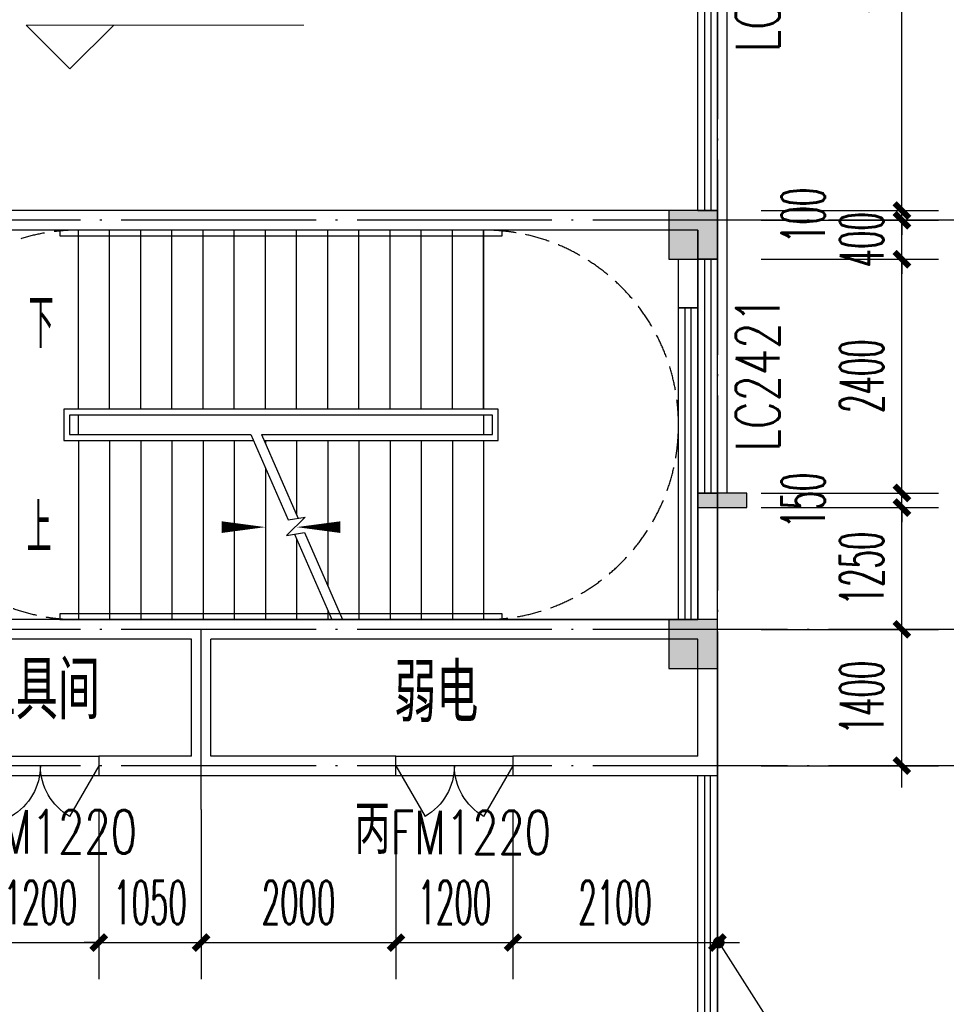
# Model space of a CAD drawing. Extents: x 1779708 to 7299578, y -1121471 to 88434.
# Tile 272 of 656: x 4509255 to 4518766, y -963393 to -953283. Entities that reach past the tile are written whole.
import ezdxf

# ---------------------------------------------------------------- set-up
doc = ezdxf.new("R2010")
doc.units = 0
doc.header["$LTSCALE"] = 1000
doc.header["$MEASUREMENT"] = 0
doc.linetypes.add('DASH', pattern=[0.35, 0.25, -0.1])
doc.linetypes.add('DOTE', pattern=[2.42, 2, -0.2, 0.02, -0.2])
doc.layers.get('0').update_dxf_attribs({"linetype": 'CONTINUOUS'})
doc.layers.get('Defpoints').update_dxf_attribs({"linetype": 'CONTINUOUS'})
doc.layers.add('DIM_ELEV', color=3, linetype='CONTINUOUS', lineweight=13)
for name, color, linetype in [('DIM_LEAD', 3, 'CONTINUOUS'), ('DIM_SYMB', 3, 'CONTINUOUS'), ('DOTE', 1, 'DOTE'), ('PUB_DIM', 3, 'CONTINUOUS'), ('PUB_TEXT', 7, 'CONTINUOUS'), ('SPACE', 7, 'CONTINUOUS'), ('STAIR', 2, 'CONTINUOUS'), ('WALL', 255, 'CONTINUOUS'), ('WINDOW', 2, 'CONTINUOUS'), ('WINDOW_TEXT', 7, 'CONTINUOUS'), ('修改', 6, 'CONTINUOUS'), ('墙柱', 2, 'CONTINUOUS'), ('室外构件', 4, 'CONTINUOUS'), ('栏杆', 6, 'CONTINUOUS'), ('看线', 3, 'CONTINUOUS')]:
    doc.layers.add(name, color=color, linetype=linetype)
doc.styles.add('_TCH_DIM', font='SIMPLEX.shx', dxfattribs={"width": 0.7, "bigfont": 'GBCBIG.shx'})
doc.styles.add('_TCH_DIM_T3', font='SIMPLEX.shx', dxfattribs={"width": 0.494118, "bigfont": 'GBCBIG.shx'})
doc.styles.add('_TCH_SPACE', font='SIMPLEX', dxfattribs={"height": 5, "bigfont": 'GBCBIG'})
doc.styles.add('_TCH_WINDOW', font='SIMPLEX', dxfattribs={"height": 3.5, "bigfont": 'GBCBIG'})
doc.dimstyles.new('_TCH_ARCH&&150', dxfattribs={"dimtxt": 446.25, "dimasz": 150, "dimexe": 375, "dimexo": 450, "dimgap": 189.375, "dimtad": 1, "dimdec": 0, "dimzin": 0, "dimdsep": 46, "dimtxsty": '_TCH_DIM_T3', "dimblk": 'ARCHTICK', "dimcen": 0.09, "dimdle": 225, "dimclrt": 7, "dimazin": 2, "dimtfac": 1, "dimtdec": 0, "dimtix": 1, "dimtmove": 2, "dimatfit": 3, "dimfxl": 250, "dimtolj": 1, "dimtzin": 0, "dimarcsym": 0})

# ---------------------------------------------------------------- blocks, each defined once
blk = doc.blocks.new('A$C159220C3')
at = {"layer": 'DOTE'}
for p, q in [((76400, 149200), (76400, 7200)), ((86800, 114700), (59600, 114700)), ((86800, 110500), (59600, 110500)), ((86800, 109100), (7200, 109100))]:
    blk.add_line(p, q, dxfattribs=at)
blk = doc.blocks.new('$WINLIB2D$00000001')
at = {"color": 0}
for points in [[(-0.5, 0.5), (-0.5, -0.5)], [(-0.5, 0.5), (0.5, 0.5)], [(0.5, -0.5), (0.5, 0.5)], [(0.5, 0.1667), (-0.5, 0.1667)], [(0.5, -0.1667), (-0.5, -0.1667)], [(-0.5, -0.5), (0.5, -0.5)]]:
    blk.add_lwpolyline(points, dxfattribs=at)
blk = doc.blocks.new('_ArchTick')
at = {"color": 0, "linetype": 'ByBlock', "const_width": 0.4}
blk.add_lwpolyline([(-0.5, -0.5), (0.5, 0.5)], dxfattribs=at)
blk = doc.blocks.new('*D5003')
at = {"layer": 'Defpoints', "color": 0, "transparency": 16777216}
for p in [(4516417, -950443), (4518310, -950443), (4516417, -955243)]:
    blk.add_point(p, dxfattribs=at)
at = {"layer": 'PUB_DIM', "color": 0, "lineweight": -2, "transparency": 16777216}
for p, q in [((4518310, -955468), (4518310, -950218)), ((4516867, -950443), (4518685, -950443)), ((4516867, -955243), (4518685, -955243))]:
    blk.add_line(p, q, dxfattribs=at)
at = {"layer": 'PUB_DIM', "color": 0, "lineweight": -2, "transparency": 16777216, "xscale": 150, "yscale": 150, "zscale": 150}
for p, rotation in [((4518310, -950443), 90), ((4518310, -955243), 270)]:
    blk.add_blockref('_ArchTick', p, dxfattribs=dict(at, rotation=rotation))
at = {"layer": 'PUB_DIM', "color": 7, "transparency": 16777216, "insert": (4517897, -952843), "char_height": 446.2, "attachment_point": 5, "rotation": 90, "style": '_TCH_DIM_T3'}
blk.add_mtext('\\A1;4800', dxfattribs=at)
blk = doc.blocks.new('*D5004')
at = {"layer": 'Defpoints', "color": 0, "transparency": 16777216}
for p in [(4516417, -955243), (4518310, -955243), (4516417, -955343)]:
    blk.add_point(p, dxfattribs=at)
at = {"layer": 'PUB_DIM', "color": 0, "lineweight": -2, "transparency": 16777216}
for p, q in [((4518310, -955243), (4518310, -955093)), ((4516867, -955243), (4518685, -955243)), ((4518310, -955343), (4518310, -955243)), ((4516867, -955343), (4518685, -955343)), ((4518310, -955343), (4518310, -955493))]:
    blk.add_line(p, q, dxfattribs=at)
at = {"layer": 'PUB_DIM', "color": 0, "lineweight": -2, "transparency": 16777216, "xscale": 150, "yscale": 150, "zscale": 150}
for p, rotation in [((4518310, -955243), 270), ((4518310, -955343), 90)]:
    blk.add_blockref('_ArchTick', p, dxfattribs=dict(at, rotation=rotation))
at = {"layer": 'PUB_DIM', "color": 7, "transparency": 16777216, "insert": (4517297, -955293), "char_height": 446.2, "attachment_point": 5, "rotation": 90, "style": '_TCH_DIM_T3'}
blk.add_mtext('\\A1;100', dxfattribs=at)
blk = doc.blocks.new('*D5005')
at = {"layer": 'Defpoints', "color": 0, "transparency": 16777216}
for p in [(4516417, -955343), (4518310, -955343), (4516417, -955743)]:
    blk.add_point(p, dxfattribs=at)
at = {"layer": 'PUB_DIM', "color": 0, "lineweight": -2, "transparency": 16777216}
for p, q in [((4518310, -955343), (4518310, -955193)), ((4516867, -955343), (4518685, -955343)), ((4518310, -955743), (4518310, -955343)), ((4516867, -955743), (4518685, -955743)), ((4518310, -955743), (4518310, -955893))]:
    blk.add_line(p, q, dxfattribs=at)
at = {"layer": 'PUB_DIM', "color": 0, "lineweight": -2, "transparency": 16777216, "xscale": 150, "yscale": 150, "zscale": 150}
for p, rotation in [((4518310, -955343), 270), ((4518310, -955743), 90)]:
    blk.add_blockref('_ArchTick', p, dxfattribs=dict(at, rotation=rotation))
at = {"layer": 'PUB_DIM', "color": 7, "transparency": 16777216, "insert": (4517897, -955543), "char_height": 446.2, "attachment_point": 5, "rotation": 90, "style": '_TCH_DIM_T3'}
blk.add_mtext('\\A1;400', dxfattribs=at)
blk = doc.blocks.new('*D5006')
at = {"layer": 'Defpoints', "color": 0, "transparency": 16777216}
for p in [(4516417, -955743), (4518310, -955743), (4516417, -958143)]:
    blk.add_point(p, dxfattribs=at)
at = {"layer": 'PUB_DIM', "color": 0, "lineweight": -2, "transparency": 16777216}
for p, q in [((4518310, -958368), (4518310, -955518)), ((4516867, -955743), (4518685, -955743)), ((4516867, -958143), (4518685, -958143))]:
    blk.add_line(p, q, dxfattribs=at)
at = {"layer": 'PUB_DIM', "color": 0, "lineweight": -2, "transparency": 16777216, "xscale": 150, "yscale": 150, "zscale": 150}
for p, rotation in [((4518310, -955743), 90), ((4518310, -958143), 270)]:
    blk.add_blockref('_ArchTick', p, dxfattribs=dict(at, rotation=rotation))
at = {"layer": 'PUB_DIM', "color": 7, "transparency": 16777216, "insert": (4517897, -956943), "char_height": 446.2, "attachment_point": 5, "rotation": 90, "style": '_TCH_DIM_T3'}
blk.add_mtext('\\A1;2400', dxfattribs=at)
blk = doc.blocks.new('*D5007')
at = {"layer": 'Defpoints', "color": 0, "transparency": 16777216}
for p in [(4516417, -958143), (4518310, -958143), (4516417, -958293)]:
    blk.add_point(p, dxfattribs=at)
at = {"layer": 'PUB_DIM', "color": 0, "lineweight": -2, "transparency": 16777216}
for p, q in [((4518310, -958143), (4518310, -957993)), ((4516867, -958143), (4518685, -958143)), ((4518310, -958293), (4518310, -958143)), ((4516867, -958293), (4518685, -958293)), ((4518310, -958293), (4518310, -958443))]:
    blk.add_line(p, q, dxfattribs=at)
at = {"layer": 'PUB_DIM', "color": 0, "lineweight": -2, "transparency": 16777216, "xscale": 150, "yscale": 150, "zscale": 150}
for p, rotation in [((4518310, -958143), 270), ((4518310, -958293), 90)]:
    blk.add_blockref('_ArchTick', p, dxfattribs=dict(at, rotation=rotation))
at = {"layer": 'PUB_DIM', "color": 7, "transparency": 16777216, "insert": (4517297, -958218), "char_height": 446.2, "attachment_point": 5, "rotation": 90, "style": '_TCH_DIM_T3'}
blk.add_mtext('\\A1;150', dxfattribs=at)
blk = doc.blocks.new('*D5008')
at = {"layer": 'Defpoints', "color": 0, "transparency": 16777216}
for p in [(4516417, -958293), (4518310, -958293), (4516417, -959543)]:
    blk.add_point(p, dxfattribs=at)
at = {"layer": 'PUB_DIM', "color": 0, "lineweight": -2, "transparency": 16777216}
for p, q in [((4518310, -959768), (4518310, -958068)), ((4516867, -958293), (4518685, -958293)), ((4516867, -959543), (4518685, -959543))]:
    blk.add_line(p, q, dxfattribs=at)
at = {"layer": 'PUB_DIM', "color": 0, "lineweight": -2, "transparency": 16777216, "xscale": 150, "yscale": 150, "zscale": 150}
for p, rotation in [((4518310, -958293), 90), ((4518310, -959543), 270)]:
    blk.add_blockref('_ArchTick', p, dxfattribs=dict(at, rotation=rotation))
at = {"layer": 'PUB_DIM', "color": 7, "transparency": 16777216, "insert": (4517897, -958918), "char_height": 446.2, "attachment_point": 5, "rotation": 90, "style": '_TCH_DIM_T3'}
blk.add_mtext('\\A1;1250', dxfattribs=at)
blk = doc.blocks.new('*D5009')
at = {"layer": 'Defpoints', "color": 0, "transparency": 16777216}
for p in [(4516417, -959543), (4518310, -959543), (4516417, -960943)]:
    blk.add_point(p, dxfattribs=at)
at = {"layer": 'PUB_DIM', "color": 0, "lineweight": -2, "transparency": 16777216}
for p, q in [((4518310, -961168), (4518310, -959318)), ((4516867, -959543), (4518685, -959543)), ((4516867, -960943), (4518685, -960943))]:
    blk.add_line(p, q, dxfattribs=at)
at = {"layer": 'PUB_DIM', "color": 0, "lineweight": -2, "transparency": 16777216, "xscale": 150, "yscale": 150, "zscale": 150}
for p, rotation in [((4518310, -959543), 90), ((4518310, -960943), 270)]:
    blk.add_blockref('_ArchTick', p, dxfattribs=dict(at, rotation=rotation))
at = {"layer": 'PUB_DIM', "color": 7, "transparency": 16777216, "insert": (4517897, -960243), "char_height": 446.2, "attachment_point": 5, "rotation": 90, "style": '_TCH_DIM_T3'}
blk.add_mtext('\\A1;1400', dxfattribs=at)
blk = doc.blocks.new('$DorLib2D$00000231')
at = {"color": 0}
for p, q in [((-0.5, 0), (-0.25, 0.433)), ((0.5, 0), (0.25, 0.433))]:
    blk.add_line(p, q, dxfattribs=at)
for centre, start, end in [((-0.5, 0), 0, 60), ((0.5, 0), 120, 180)]:
    blk.add_arc(centre, 0.5, start, end, dxfattribs=at)
blk = doc.blocks.new('*D5739')
at = {"layer": 'Defpoints', "color": 0, "transparency": 16777216}
for p in [(4514317, -960943), (4516417, -960943), (4516417, -962759)]:
    blk.add_point(p, dxfattribs=at)
at = {"layer": 'PUB_DIM', "color": 0, "lineweight": -2, "transparency": 16777216}
for p, q in [((4514317, -961393), (4514317, -963134)), ((4516417, -961393), (4516417, -963134)), ((4514092, -962759), (4516642, -962759))]:
    blk.add_line(p, q, dxfattribs=at)
at = {"layer": 'PUB_DIM', "color": 0, "lineweight": -2, "transparency": 16777216, "xscale": 150, "yscale": 150, "zscale": 150, "rotation": 180}
blk.add_blockref('_ArchTick', (4514317, -962759), dxfattribs=at)
at = {"layer": 'PUB_DIM', "color": 0, "lineweight": -2, "transparency": 16777216, "xscale": 150, "yscale": 150, "zscale": 150}
blk.add_blockref('_ArchTick', (4516417, -962759), dxfattribs=at)
at = {"layer": 'PUB_DIM', "color": 7, "transparency": 16777216, "insert": (4515367, -962347), "char_height": 446.2, "attachment_point": 5, "style": '_TCH_DIM_T3'}
blk.add_mtext('\\A1;2100', dxfattribs=at)
blk = doc.blocks.new('*D5740')
at = {"layer": 'Defpoints', "color": 0, "transparency": 16777216}
for p in [(4513117, -960943), (4514317, -960943), (4514317, -962759)]:
    blk.add_point(p, dxfattribs=at)
at = {"layer": 'PUB_DIM', "color": 0, "lineweight": -2, "transparency": 16777216}
for p, q in [((4513117, -961393), (4513117, -963134)), ((4514317, -961393), (4514317, -963134)), ((4512892, -962759), (4514542, -962759))]:
    blk.add_line(p, q, dxfattribs=at)
at = {"layer": 'PUB_DIM', "color": 0, "lineweight": -2, "transparency": 16777216, "xscale": 150, "yscale": 150, "zscale": 150, "rotation": 180}
blk.add_blockref('_ArchTick', (4513117, -962759), dxfattribs=at)
at = {"layer": 'PUB_DIM', "color": 0, "lineweight": -2, "transparency": 16777216, "xscale": 150, "yscale": 150, "zscale": 150}
blk.add_blockref('_ArchTick', (4514317, -962759), dxfattribs=at)
at = {"layer": 'PUB_DIM', "color": 7, "transparency": 16777216, "insert": (4513717, -962347), "char_height": 446.2, "attachment_point": 5, "style": '_TCH_DIM_T3'}
blk.add_mtext('\\A1;1200', dxfattribs=at)
blk = doc.blocks.new('*D5741')
at = {"layer": 'Defpoints', "color": 0, "transparency": 16777216}
for p in [(4511117, -960943), (4513117, -960943), (4513117, -962759)]:
    blk.add_point(p, dxfattribs=at)
at = {"layer": 'PUB_DIM', "color": 0, "lineweight": -2, "transparency": 16777216}
for p, q in [((4511117, -961393), (4511117, -963134)), ((4513117, -961393), (4513117, -963134)), ((4510892, -962759), (4513342, -962759))]:
    blk.add_line(p, q, dxfattribs=at)
at = {"layer": 'PUB_DIM', "color": 0, "lineweight": -2, "transparency": 16777216, "xscale": 150, "yscale": 150, "zscale": 150, "rotation": 180}
blk.add_blockref('_ArchTick', (4511117, -962759), dxfattribs=at)
at = {"layer": 'PUB_DIM', "color": 0, "lineweight": -2, "transparency": 16777216, "xscale": 150, "yscale": 150, "zscale": 150}
blk.add_blockref('_ArchTick', (4513117, -962759), dxfattribs=at)
at = {"layer": 'PUB_DIM', "color": 7, "transparency": 16777216, "insert": (4512117, -962347), "char_height": 446.2, "attachment_point": 5, "style": '_TCH_DIM_T3'}
blk.add_mtext('\\A1;2000', dxfattribs=at)
blk = doc.blocks.new('*D5742')
at = {"layer": 'Defpoints', "color": 0, "transparency": 16777216}
for p in [(4510067, -960943), (4511117, -960943), (4511117, -962759)]:
    blk.add_point(p, dxfattribs=at)
at = {"layer": 'PUB_DIM', "color": 0, "lineweight": -2, "transparency": 16777216}
for p, q in [((4510067, -961393), (4510067, -963134)), ((4511117, -961393), (4511117, -963134)), ((4510067, -962759), (4509917, -962759)), ((4510067, -962759), (4511117, -962759)), ((4511117, -962759), (4511267, -962759))]:
    blk.add_line(p, q, dxfattribs=at)
at = {"layer": 'PUB_DIM', "color": 0, "lineweight": -2, "transparency": 16777216, "xscale": 150, "yscale": 150, "zscale": 150}
blk.add_blockref('_ArchTick', (4510067, -962759), dxfattribs=at)
at = {"layer": 'PUB_DIM', "color": 0, "lineweight": -2, "transparency": 16777216, "xscale": 150, "yscale": 150, "zscale": 150, "rotation": 180}
blk.add_blockref('_ArchTick', (4511117, -962759), dxfattribs=at)
at = {"layer": 'PUB_DIM', "color": 7, "transparency": 16777216, "insert": (4510592, -962347), "char_height": 446.2, "attachment_point": 5, "style": '_TCH_DIM_T3'}
blk.add_mtext('\\A1;1050', dxfattribs=at)
blk = doc.blocks.new('*D5743')
at = {"layer": 'Defpoints', "color": 0, "transparency": 16777216}
for p in [(4508867, -960943), (4510067, -960943), (4510067, -962759)]:
    blk.add_point(p, dxfattribs=at)
at = {"layer": 'PUB_DIM', "color": 0, "lineweight": -2, "transparency": 16777216}
for p, q in [((4508867, -961393), (4508867, -963134)), ((4510067, -961393), (4510067, -963134)), ((4508642, -962759), (4510292, -962759))]:
    blk.add_line(p, q, dxfattribs=at)
at = {"layer": 'PUB_DIM', "color": 0, "lineweight": -2, "transparency": 16777216, "xscale": 150, "yscale": 150, "zscale": 150, "rotation": 180}
blk.add_blockref('_ArchTick', (4508867, -962759), dxfattribs=at)
at = {"layer": 'PUB_DIM', "color": 0, "lineweight": -2, "transparency": 16777216, "xscale": 150, "yscale": 150, "zscale": 150}
blk.add_blockref('_ArchTick', (4510067, -962759), dxfattribs=at)
at = {"layer": 'PUB_DIM', "color": 7, "transparency": 16777216, "insert": (4509467, -962347), "char_height": 446.2, "attachment_point": 5, "style": '_TCH_DIM_T3'}
blk.add_mtext('\\A1;1200', dxfattribs=at)

msp = doc.modelspace()

# ---------------------------------------------------------------- hatches: boundary and pattern name
at = {"layer": 'WALL'}
msp.add_hatch(color=256, dxfattribs=at).paths.add_polyline_path([(4516217.1, -958143.3), (4516217.1, -958293.3), (4516717.1, -958293.3), (4516717.1, -958143.3)])
at = {"layer": '墙柱'}
h = msp.add_hatch(color=256, dxfattribs=at)
h.paths.add_polyline_path([(4476347.1, -937943.3), (4476347.1, -938243.3), (4475447.1, -938243.3), (4475447.1, -937943.3)])
h.paths.add_polyline_path([(4474277.1, -935643.3), (4474877.1, -935643.3), (4474877.1, -936043.3), (4474277.1, -936043.3)])
h.paths.add_polyline_path([(4524317.1, -1005043.3), (4524917.1, -1005043.3), (4524917.1, -1005643.3), (4524317.1, -1005643.3)])
h.paths.add_polyline_path([(4516217.1, -1005043.3), (4516817.1, -1005043.3), (4516817.1, -1005643.3), (4516217.1, -1005643.3)])
h.paths.add_polyline_path([(4524317.1, -995843.3), (4524917.1, -995843.3), (4524917.1, -996443.3), (4524317.1, -996443.3)])
h.paths.add_polyline_path([(4516217.1, -995843.3), (4516817.1, -995843.3), (4516817.1, -996443.3), (4516217.1, -996443.3)])
h.paths.add_polyline_path([(4524317.1, -987243.3), (4524917.1, -987243.3), (4524917.1, -987843.3), (4524317.1, -987843.3)])
h.paths.add_polyline_path([(4516217.1, -987243.3), (4516817.1, -987243.3), (4516817.1, -987843.3), (4516217.1, -987843.3)])
h.paths.add_polyline_path([(4524317.1, -978043.3), (4524917.1, -978043.3), (4524917.1, -978643.3), (4524317.1, -978643.3)])
h.paths.add_polyline_path([(4516217.1, -978043.3), (4516817.1, -978043.3), (4516817.1, -978643.3), (4516217.1, -978643.3)])
h.paths.add_polyline_path([(4449717.1, -973843.3), (4450217.1, -973843.3), (4450217.1, -973343.3), (4449717.1, -973343.3)])
h.paths.add_polyline_path([(4449717.1, -967593.3), (4450217.1, -967593.3), (4450217.1, -967093.3), (4449717.1, -967093.3)])
h.paths.add_polyline_path([(4449717.1, -961043.3), (4450217.1, -961043.3), (4450217.1, -960543.3), (4449717.1, -960543.3)])
h.paths.add_polyline_path([(4524117.1, -932143.3), (4524817.1, -932143.3), (4524817.1, -932643.3), (4524117.1, -932643.3)])
h.paths.add_polyline_path([(4474067.1, -964543.3), (4474767.1, -964543.3), (4474767.1, -964043.3), (4474067.1, -964043.3)])
h.paths.add_polyline_path([(4516067.1, -932143.3), (4516767.1, -932143.3), (4516767.1, -932643.3), (4516067.1, -932643.3)])
h.paths.add_polyline_path([(4474067.1, -932143.3), (4474767.1, -932143.3), (4474767.1, -932643.3), (4474067.1, -932643.3)])
h.paths.add_polyline_path([(4449717.1, -955193.3), (4450217.1, -955193.3), (4450217.1, -954693.3), (4449717.1, -954693.3)])
h.paths.add_polyline_path([(4503717.1, -922843.3), (4504217.1, -922843.3), (4504217.1, -923343.3), (4503717.1, -923343.3)])
h.paths.add_polyline_path([(4465817.1, -973843.3), (4466317.1, -973843.3), (4466317.1, -973343.3), (4465817.1, -973343.3)])
h.paths.add_polyline_path([(4474117.1, -973843.3), (4474717.1, -973843.3), (4474717.1, -973343.3), (4474117.1, -973343.3)])
h.paths.add_polyline_path([(4491217.1, -964643.3), (4491817.1, -964643.3), (4491817.1, -964043.3), (4491217.1, -964043.3)])
h.paths.add_polyline_path([(4507717.1, -955843.3), (4508317.1, -955843.3), (4508317.1, -955243.3), (4507717.1, -955243.3)])
h.paths.add_polyline_path([(4462217.1, -967693.3), (4462717.1, -967693.3), (4462717.1, -966993.3), (4462217.1, -966993.3)])
h.paths.add_polyline_path([(4515917.1, -959943.3), (4516417.1, -959943.3), (4516417.1, -959443.3), (4515917.1, -959443.3)])
h.paths.add_polyline_path([(4465717.1, -935643.3), (4466317.1, -935643.3), (4466317.1, -936143.3), (4465717.1, -936143.3)])
h.paths.add_polyline_path([(4469917.1, -942243.3), (4470417.1, -942243.3), (4470417.1, -942743.3), (4469917.1, -942743.3)])
h.paths.add_polyline_path([(4469917.1, -948843.3), (4470417.1, -948843.3), (4470417.1, -949343.3), (4469917.1, -949343.3)])
h.paths.add_polyline_path([(4462217.1, -954593.3), (4462717.1, -954593.3), (4462717.1, -955293.3), (4462217.1, -955293.3)])
h.paths.add_polyline_path([(4469917.1, -961043.3), (4470417.1, -961043.3), (4470417.1, -960543.3), (4469917.1, -960543.3)])
h.paths.add_polyline_path([(4462217.1, -973843.3), (4462717.1, -973843.3), (4462717.1, -973343.3), (4462217.1, -973343.3)])
h.paths.add_polyline_path([(4504117.1, -947343.3), (4503617.1, -947343.3), (4503617.1, -947843.3), (4504117.1, -947843.3)])
h.paths.add_polyline_path([(4524117.1, -964543.3), (4524817.1, -964543.3), (4524817.1, -964043.3), (4524117.1, -964043.3)])
h.paths.add_polyline_path([(4457617.1, -935643.3), (4458117.1, -935643.3), (4458117.1, -936143.3), (4457617.1, -936143.3)])
h.paths.add_polyline_path([(4516067.1, -947243.3), (4516767.1, -947243.3), (4516767.1, -947843.3), (4516067.1, -947843.3)])
h.paths.add_polyline_path([(4524117.1, -947843.3), (4524817.1, -947843.3), (4524817.1, -947243.3), (4524117.1, -947243.3)])
h.paths.add_polyline_path([(4507717.1, -947843.3), (4508317.1, -947843.3), (4508317.1, -947243.3), (4507717.1, -947243.3)])
h.paths.add_polyline_path([(4515917.1, -955743.3), (4516417.1, -955743.3), (4516417.1, -955243.3), (4515917.1, -955243.3)])
h.paths.add_polyline_path([(4503617.1, -955743.3), (4504117.1, -955743.3), (4504117.1, -955243.3), (4503617.1, -955243.3)])
h.paths.add_polyline_path([(4499367.1, -935643.3), (4499867.1, -935643.3), (4499867.1, -936143.3), (4499367.1, -936143.3)])
h.paths.add_polyline_path([(4495417.1, -973843.3), (4495917.1, -973843.3), (4495917.1, -973343.3), (4495417.1, -973343.3)])
h.paths.add_polyline_path([(4491717.1, -961043.3), (4491217.1, -961043.3), (4491217.1, -960543.3), (4491717.1, -960543.3)])
h.paths.add_polyline_path([(4491717.1, -973843.3), (4491217.1, -973843.3), (4491217.1, -973343.3), (4491717.1, -973343.3)])
h.paths.add_polyline_path([(4474117.1, -961043.3), (4474617.1, -961043.3), (4474617.1, -960543.3), (4474117.1, -960543.3)])
h.paths.add_polyline_path([(4469917.1, -954693.3), (4470417.1, -954693.3), (4470417.1, -955193.3), (4469917.1, -955193.3)])
h.paths.add_polyline_path([(4462217.1, -960343.3), (4462717.1, -960343.3), (4462717.1, -961043.3), (4462217.1, -961043.3)])
h.paths.add_polyline_path([(4465717.1, -948843.3), (4466317.1, -948843.3), (4466317.1, -949343.3), (4465717.1, -949343.3)])
h.paths.add_polyline_path([(4457317.1, -948843.3), (4457917.1, -948843.3), (4457917.1, -949343.3), (4457317.1, -949343.3)])
h.paths.add_polyline_path([(4449717.1, -948843.3), (4450217.1, -948843.3), (4450217.1, -949343.3), (4449717.1, -949343.3)])
h.paths.add_polyline_path([(4465717.1, -942143.3), (4466317.1, -942143.3), (4466317.1, -942743.3), (4465717.1, -942743.3)])
h.paths.add_polyline_path([(4457617.1, -942143.3), (4458117.1, -942143.3), (4458117.1, -942743.3), (4457617.1, -942743.3)])
h.paths.add_polyline_path([(4524117.1, -961343.3), (4524817.1, -961343.3), (4524817.1, -960843.3), (4524117.1, -960843.3)])
h.paths.add_polyline_path([(4524317.1, -973843.3), (4524817.1, -973843.3), (4524817.1, -973343.3), (4524317.1, -973343.3)])
h.paths.add_polyline_path([(4516067.1, -964743.3), (4516767.1, -964743.3), (4516767.1, -964043.3), (4516067.1, -964043.3)])
h.paths.add_polyline_path([(4516017.1, -973843.3), (4516817.1, -973843.3), (4516817.1, -973343.3), (4516017.1, -973343.3)])
h.paths.add_polyline_path([(4507667.1, -964743.3), (4508367.1, -964743.3), (4508367.1, -964043.3), (4507667.1, -964043.3)])
h.paths.add_polyline_path([(4507717.1, -973843.3), (4508317.1, -973843.3), (4508317.1, -973343.3), (4507717.1, -973343.3)])
h.paths.add_polyline_path([(4499367.1, -961043.3), (4499867.1, -961043.3), (4499867.1, -960543.3), (4499367.1, -960543.3)])
h.paths.add_polyline_path([(4499267.1, -964543.3), (4499967.1, -964543.3), (4499967.1, -964043.3), (4499267.1, -964043.3)])
h.paths.add_polyline_path([(4499367.1, -973843.3), (4499867.1, -973843.3), (4499867.1, -973343.3), (4499367.1, -973343.3)])
h.paths.add_polyline_path([(4482317.1, -961043.3), (4482817.1, -961043.3), (4482817.1, -960543.3), (4482317.1, -960543.3)])
h.paths.add_polyline_path([(4482217.1, -964643.3), (4482817.1, -964643.3), (4482817.1, -964043.3), (4482217.1, -964043.3)])
h.paths.add_polyline_path([(4465717.1, -964643.3), (4466317.1, -964643.3), (4466317.1, -964043.3), (4465717.1, -964043.3)])
h.paths.add_polyline_path([(4482317.1, -973843.3), (4482817.1, -973843.3), (4482817.1, -973343.3), (4482317.1, -973343.3)])
h.paths.add_polyline_path([(4516067.1, -935643.3), (4516767.1, -935643.3), (4516767.1, -936243.3), (4516067.1, -936243.3)])
h.paths.add_polyline_path([(4524117.1, -922843.3), (4524817.1, -922843.3), (4524817.1, -923343.3), (4524117.1, -923343.3)])
h.paths.add_polyline_path([(4516117.1, -922843.3), (4516717.1, -922843.3), (4516717.1, -923343.3), (4516117.1, -923343.3)])
h.paths.add_polyline_path([(4507717.1, -935643.3), (4508317.1, -935643.3), (4508317.1, -936243.3), (4507717.1, -936243.3)])
h.paths.add_polyline_path([(4507667.1, -932143.3), (4508367.1, -932143.3), (4508367.1, -932643.3), (4507667.1, -932643.3)])
h.paths.add_polyline_path([(4507767.1, -922843.3), (4508267.1, -922843.3), (4508267.1, -923343.3), (4507767.1, -923343.3)])
h.paths.add_polyline_path([(4499317.1, -932043.3), (4499917.1, -932043.3), (4499917.1, -932643.3), (4499317.1, -932643.3)])
h.paths.add_polyline_path([(4499317.1, -922843.3), (4499917.1, -922843.3), (4499917.1, -923343.3), (4499317.1, -923343.3)])
h.paths.add_polyline_path([(4491217.1, -935643.3), (4491717.1, -935643.3), (4491717.1, -936143.3), (4491217.1, -936143.3)])
h.paths.add_polyline_path([(4491217.1, -932043.3), (4491817.1, -932043.3), (4491817.1, -932643.3), (4491217.1, -932643.3)])
h.paths.add_polyline_path([(4482317.1, -935643.3), (4482817.1, -935643.3), (4482817.1, -936143.3), (4482317.1, -936143.3)])
h.paths.add_polyline_path([(4482217.1, -932043.3), (4482817.1, -932043.3), (4482817.1, -932643.3), (4482217.1, -932643.3)])
h.paths.add_polyline_path([(4449217.1, -935343.3), (4449917.1, -935343.3), (4449917.1, -935843.3), (4449217.1, -935843.3)])
h.paths.add_polyline_path([(4449217.1, -932143.3), (4449917.1, -932143.3), (4449917.1, -932643.3), (4449217.1, -932643.3)])
h.paths.add_polyline_path([(4457267.1, -932143.3), (4457967.1, -932143.3), (4457967.1, -932643.3), (4457267.1, -932643.3)])
h.paths.add_polyline_path([(4465717.1, -932043.3), (4466317.1, -932043.3), (4466317.1, -932643.3), (4465717.1, -932643.3)])
h.paths.add_polyline_path([(4491217.1, -922843.3), (4491717.1, -922843.3), (4491717.1, -923343.3), (4491217.1, -923343.3)])
h.paths.add_polyline_path([(4482317.1, -922843.3), (4482817.1, -922843.3), (4482817.1, -923343.3), (4482317.1, -923343.3)])
h.paths.add_polyline_path([(4474117.1, -922843.3), (4474717.1, -922843.3), (4474717.1, -923343.3), (4474117.1, -923343.3)])
h.paths.add_polyline_path([(4465717.1, -922843.3), (4466317.1, -922843.3), (4466317.1, -923343.3), (4465717.1, -923343.3)])
h.paths.add_polyline_path([(4457267.1, -922843.3), (4457967.1, -922843.3), (4457967.1, -923343.3), (4457267.1, -923343.3)])
h.paths.add_polyline_path([(4449217.1, -922843.3), (4449717.1, -922843.3), (4449717.1, -923343.3), (4449217.1, -923343.3)])
h.paths.add_polyline_path([(4524117.1, -935643.3), (4524817.1, -935643.3), (4524817.1, -936243.3), (4524117.1, -936243.3)])
h.paths.add_polyline_path([(4449717.1, -1009843.3), (4450217.1, -1009843.3), (4450217.1, -1010343.3), (4449717.1, -1010343.3)])
h.paths.add_polyline_path([(4449717.1, -1016093.3), (4450217.1, -1016093.3), (4450217.1, -1016593.3), (4449717.1, -1016593.3)])
h.paths.add_polyline_path([(4449717.1, -1022643.3), (4450217.1, -1022643.3), (4450217.1, -1023143.3), (4449717.1, -1023143.3)])
h.paths.add_polyline_path([(4524117.1, -1051543.3), (4524817.1, -1051543.3), (4524817.1, -1051043.3), (4524117.1, -1051043.3)])
h.paths.add_polyline_path([(4474067.1, -1019143.3), (4474767.1, -1019143.3), (4474767.1, -1019643.3), (4474067.1, -1019643.3)])
h.paths.add_polyline_path([(4516067.1, -1051543.3), (4516767.1, -1051543.3), (4516767.1, -1051043.3), (4516067.1, -1051043.3)])
h.paths.add_polyline_path([(4474067.1, -1051543.3), (4474767.1, -1051543.3), (4474767.1, -1051043.3), (4474067.1, -1051043.3)])
h.paths.add_polyline_path([(4449717.1, -1028493.3), (4450217.1, -1028493.3), (4450217.1, -1028993.3), (4449717.1, -1028993.3)])
h.paths.add_polyline_path([(4476347.1, -1045743.3), (4476347.1, -1045443.3), (4475447.1, -1045443.3), (4475447.1, -1045743.3)])
h.paths.add_polyline_path([(4503717.1, -1060843.3), (4504217.1, -1060843.3), (4504217.1, -1060343.3), (4503717.1, -1060343.3)])
h.paths.add_polyline_path([(4465817.1, -1009843.3), (4466317.1, -1009843.3), (4466317.1, -1010343.3), (4465817.1, -1010343.3)])
h.paths.add_polyline_path([(4474117.1, -1009843.3), (4474717.1, -1009843.3), (4474717.1, -1010343.3), (4474117.1, -1010343.3)])
h.paths.add_polyline_path([(4491217.1, -1019043.3), (4491817.1, -1019043.3), (4491817.1, -1019643.3), (4491217.1, -1019643.3)])
h.paths.add_polyline_path([(4507717.1, -1027843.3), (4508317.1, -1027843.3), (4508317.1, -1028443.3), (4507717.1, -1028443.3)])
h.paths.add_polyline_path([(4462217.1, -1015993.3), (4462717.1, -1015993.3), (4462717.1, -1016693.3), (4462217.1, -1016693.3)])
h.paths.add_polyline_path([(4515917.1, -1023743.3), (4516417.1, -1023743.3), (4516417.1, -1024243.3), (4515917.1, -1024243.3)])
h.paths.add_polyline_path([(4465717.1, -1048043.3), (4466317.1, -1048043.3), (4466317.1, -1047543.3), (4465717.1, -1047543.3)])
h.paths.add_polyline_path([(4469917.1, -1041443.3), (4470417.1, -1041443.3), (4470417.1, -1040943.3), (4469917.1, -1040943.3)])
h.paths.add_polyline_path([(4469917.1, -1034843.3), (4470417.1, -1034843.3), (4470417.1, -1034343.3), (4469917.1, -1034343.3)])
h.paths.add_polyline_path([(4462217.1, -1029093.3), (4462717.1, -1029093.3), (4462717.1, -1028393.3), (4462217.1, -1028393.3)])
h.paths.add_polyline_path([(4469917.1, -1022643.3), (4470417.1, -1022643.3), (4470417.1, -1023143.3), (4469917.1, -1023143.3)])
h.paths.add_polyline_path([(4462217.1, -1009843.3), (4462717.1, -1009843.3), (4462717.1, -1010343.3), (4462217.1, -1010343.3)])
h.paths.add_polyline_path([(4504117.1, -1036343.3), (4503617.1, -1036343.3), (4503617.1, -1035843.3), (4504117.1, -1035843.3)])
h.paths.add_polyline_path([(4524117.1, -1019143.3), (4524817.1, -1019143.3), (4524817.1, -1019643.3), (4524117.1, -1019643.3)])
h.paths.add_polyline_path([(4457617.1, -1048043.3), (4458117.1, -1048043.3), (4458117.1, -1047543.3), (4457617.1, -1047543.3)])
h.paths.add_polyline_path([(4516067.1, -1036443.3), (4516767.1, -1036443.3), (4516767.1, -1035843.3), (4516067.1, -1035843.3)])
h.paths.add_polyline_path([(4524117.1, -1035843.3), (4524817.1, -1035843.3), (4524817.1, -1036443.3), (4524117.1, -1036443.3)])
h.paths.add_polyline_path([(4507717.1, -1035843.3), (4508317.1, -1035843.3), (4508317.1, -1036443.3), (4507717.1, -1036443.3)])
h.paths.add_polyline_path([(4515917.1, -1027943.3), (4516417.1, -1027943.3), (4516417.1, -1028443.3), (4515917.1, -1028443.3)])
h.paths.add_polyline_path([(4503617.1, -1027943.3), (4504117.1, -1027943.3), (4504117.1, -1028443.3), (4503617.1, -1028443.3)])
h.paths.add_polyline_path([(4499367.1, -1048043.3), (4499867.1, -1048043.3), (4499867.1, -1047543.3), (4499367.1, -1047543.3)])
h.paths.add_polyline_path([(4495417.1, -1009843.3), (4495917.1, -1009843.3), (4495917.1, -1010343.3), (4495417.1, -1010343.3)])
h.paths.add_polyline_path([(4491717.1, -1022643.3), (4491217.1, -1022643.3), (4491217.1, -1023143.3), (4491717.1, -1023143.3)])
h.paths.add_polyline_path([(4491717.1, -1009843.3), (4491217.1, -1009843.3), (4491217.1, -1010343.3), (4491717.1, -1010343.3)])
h.paths.add_polyline_path([(4474117.1, -1022643.3), (4474617.1, -1022643.3), (4474617.1, -1023143.3), (4474117.1, -1023143.3)])
h.paths.add_polyline_path([(4469917.1, -1028993.3), (4470417.1, -1028993.3), (4470417.1, -1028493.3), (4469917.1, -1028493.3)])
h.paths.add_polyline_path([(4462217.1, -1023343.3), (4462717.1, -1023343.3), (4462717.1, -1022643.3), (4462217.1, -1022643.3)])
h.paths.add_polyline_path([(4465717.1, -1034843.3), (4466317.1, -1034843.3), (4466317.1, -1034343.3), (4465717.1, -1034343.3)])
h.paths.add_polyline_path([(4457317.1, -1034843.3), (4457917.1, -1034843.3), (4457917.1, -1034343.3), (4457317.1, -1034343.3)])
h.paths.add_polyline_path([(4449717.1, -1034843.3), (4450217.1, -1034843.3), (4450217.1, -1034343.3), (4449717.1, -1034343.3)])
h.paths.add_polyline_path([(4465717.1, -1041543.3), (4466317.1, -1041543.3), (4466317.1, -1040943.3), (4465717.1, -1040943.3)])
h.paths.add_polyline_path([(4457617.1, -1041543.3), (4458117.1, -1041543.3), (4458117.1, -1040943.3), (4457617.1, -1040943.3)])
h.paths.add_polyline_path([(4524117.1, -1022343.3), (4524817.1, -1022343.3), (4524817.1, -1022843.3), (4524117.1, -1022843.3)])
h.paths.add_polyline_path([(4524317.1, -1009843.3), (4524817.1, -1009843.3), (4524817.1, -1010343.3), (4524317.1, -1010343.3)])
h.paths.add_polyline_path([(4516067.1, -1018943.3), (4516767.1, -1018943.3), (4516767.1, -1019643.3), (4516067.1, -1019643.3)])
h.paths.add_polyline_path([(4516017.1, -1009843.3), (4516817.1, -1009843.3), (4516817.1, -1010343.3), (4516017.1, -1010343.3)])
h.paths.add_polyline_path([(4507667.1, -1018943.3), (4508367.1, -1018943.3), (4508367.1, -1019643.3), (4507667.1, -1019643.3)])
h.paths.add_polyline_path([(4507717.1, -1009843.3), (4508317.1, -1009843.3), (4508317.1, -1010343.3), (4507717.1, -1010343.3)])
h.paths.add_polyline_path([(4499367.1, -1022643.3), (4499867.1, -1022643.3), (4499867.1, -1023143.3), (4499367.1, -1023143.3)])
h.paths.add_polyline_path([(4499267.1, -1019143.3), (4499967.1, -1019143.3), (4499967.1, -1019643.3), (4499267.1, -1019643.3)])
h.paths.add_polyline_path([(4499367.1, -1009843.3), (4499867.1, -1009843.3), (4499867.1, -1010343.3), (4499367.1, -1010343.3)])
h.paths.add_polyline_path([(4482317.1, -1022643.3), (4482817.1, -1022643.3), (4482817.1, -1023143.3), (4482317.1, -1023143.3)])
h.paths.add_polyline_path([(4482217.1, -1019043.3), (4482817.1, -1019043.3), (4482817.1, -1019643.3), (4482217.1, -1019643.3)])
h.paths.add_polyline_path([(4465717.1, -1019043.3), (4466317.1, -1019043.3), (4466317.1, -1019643.3), (4465717.1, -1019643.3)])
h.paths.add_polyline_path([(4482317.1, -1009843.3), (4482817.1, -1009843.3), (4482817.1, -1010343.3), (4482317.1, -1010343.3)])
h.paths.add_polyline_path([(4516067.1, -1048043.3), (4516767.1, -1048043.3), (4516767.1, -1047443.3), (4516067.1, -1047443.3)])
h.paths.add_polyline_path([(4524117.1, -1060843.3), (4524817.1, -1060843.3), (4524817.1, -1060343.3), (4524117.1, -1060343.3)])
h.paths.add_polyline_path([(4516117.1, -1060843.3), (4516717.1, -1060843.3), (4516717.1, -1060343.3), (4516117.1, -1060343.3)])
h.paths.add_polyline_path([(4507717.1, -1048043.3), (4508317.1, -1048043.3), (4508317.1, -1047443.3), (4507717.1, -1047443.3)])
h.paths.add_polyline_path([(4507667.1, -1051543.3), (4508367.1, -1051543.3), (4508367.1, -1051043.3), (4507667.1, -1051043.3)])
h.paths.add_polyline_path([(4507767.1, -1060843.3), (4508267.1, -1060843.3), (4508267.1, -1060343.3), (4507767.1, -1060343.3)])
h.paths.add_polyline_path([(4499317.1, -1051643.3), (4499917.1, -1051643.3), (4499917.1, -1051043.3), (4499317.1, -1051043.3)])
h.paths.add_polyline_path([(4499317.1, -1060843.3), (4499917.1, -1060843.3), (4499917.1, -1060343.3), (4499317.1, -1060343.3)])
h.paths.add_polyline_path([(4491217.1, -1048043.3), (4491717.1, -1048043.3), (4491717.1, -1047543.3), (4491217.1, -1047543.3)])
h.paths.add_polyline_path([(4491217.1, -1051643.3), (4491817.1, -1051643.3), (4491817.1, -1051043.3), (4491217.1, -1051043.3)])
h.paths.add_polyline_path([(4482317.1, -1048043.3), (4482817.1, -1048043.3), (4482817.1, -1047543.3), (4482317.1, -1047543.3)])
h.paths.add_polyline_path([(4474277.1, -1048043.3), (4474877.1, -1048043.3), (4474877.1, -1047643.3), (4474277.1, -1047643.3)])
h.paths.add_polyline_path([(4482217.1, -1051643.3), (4482817.1, -1051643.3), (4482817.1, -1051043.3), (4482217.1, -1051043.3)])
h.paths.add_polyline_path([(4449217.1, -1048343.3), (4449917.1, -1048343.3), (4449917.1, -1047843.3), (4449217.1, -1047843.3)])
h.paths.add_polyline_path([(4449217.1, -1051543.3), (4449917.1, -1051543.3), (4449917.1, -1051043.3), (4449217.1, -1051043.3)])
h.paths.add_polyline_path([(4457267.1, -1051543.3), (4457967.1, -1051543.3), (4457967.1, -1051043.3), (4457267.1, -1051043.3)])
h.paths.add_polyline_path([(4465717.1, -1051643.3), (4466317.1, -1051643.3), (4466317.1, -1051043.3), (4465717.1, -1051043.3)])
h.paths.add_polyline_path([(4491217.1, -1060843.3), (4491717.1, -1060843.3), (4491717.1, -1060343.3), (4491217.1, -1060343.3)])
h.paths.add_polyline_path([(4482317.1, -1060843.3), (4482817.1, -1060843.3), (4482817.1, -1060343.3), (4482317.1, -1060343.3)])
h.paths.add_polyline_path([(4474117.1, -1060843.3), (4474717.1, -1060843.3), (4474717.1, -1060343.3), (4474117.1, -1060343.3)])
h.paths.add_polyline_path([(4465717.1, -1060843.3), (4466317.1, -1060843.3), (4466317.1, -1060343.3), (4465717.1, -1060343.3)])
h.paths.add_polyline_path([(4457267.1, -1060843.3), (4457967.1, -1060843.3), (4457967.1, -1060343.3), (4457267.1, -1060343.3)])
h.paths.add_polyline_path([(4449217.1, -1060843.3), (4449717.1, -1060843.3), (4449717.1, -1060343.3), (4449217.1, -1060343.3)])
h.paths.add_polyline_path([(4524117.1, -1048043.3), (4524817.1, -1048043.3), (4524817.1, -1047443.3), (4524117.1, -1047443.3)])

# ---------------------------------------------------------------- linework, layer by layer
at = {"layer": 'DIM_ELEV'}
for p, q in [((4509769.9, -953788.8), (4509319.9, -953338.8)), ((4509319.9, -953338.8), (4512169.9, -953338.8)), ((4509769.9, -953788.8), (4510219.9, -953338.8))]:
    msp.add_line(p, q, dxfattribs=at)
at = {"layer": 'DIM_LEAD'}
msp.add_line((4516430.5, -962758.2), (4518026.4, -965262.9), dxfattribs=at)
at = {"layer": 'DIM_LEAD', "const_width": 60}
msp.add_lwpolyline([(4516414.4, -962732.9, 1), (4516446.7, -962783.5, 1)], format="xyb", close=True, dxfattribs=at)
at = {"layer": 'DIM_SYMB'}
for points in [[(4509697.1, -956393.3, 0, 0, 0), (4515117.1, -956393.3, 0, 0, 0), (4515117.1, -958493.3, 0, 0, 0), (4512097.1, -958493.3, 0, 120, 0), (4512547.1, -958493.3, 0, 0, 0)], [(4509697.1, -958493.3, 0, 0, 0), (4511777.1, -958493.3, 0, 120, 0), (4511327.1, -958493.3, 0, 0, 0)]]:
    msp.add_lwpolyline(points, format="xyseb", dxfattribs=at)
at = {"layer": 'DOTE'}
msp.add_line((4511117.1, -961393.3), (4511117.1, -959543.3), dxfattribs=at)
at = {"layer": 'STAIR'}
for p, q in [((4514017.1, -955443.3), (4509857.1, -955443.3)), ((4509857.1, -957283.3), (4509857.1, -955443.3)), ((4510177.1, -957283.3), (4510177.1, -955443.3)), ((4510497.1, -957283.3), (4510497.1, -955443.3)), ((4510817.1, -957283.3), (4510817.1, -955443.3)), ((4511137.1, -957283.3), (4511137.1, -955443.3)), ((4511457.1, -957283.3), (4511457.1, -955443.3)), ((4511777.1, -957283.3), (4511777.1, -955443.3)), ((4512097.1, -957283.3), (4512097.1, -955443.3)), ((4512417.1, -957283.3), (4512417.1, -955443.3)), ((4512737.1, -957283.3), (4512737.1, -955443.3)), ((4513057.1, -957283.3), (4513057.1, -955443.3)), ((4513377.1, -957283.3), (4513377.1, -955443.3)), ((4513697.1, -957283.3), (4513697.1, -955443.3)), ((4514017.1, -957283.3), (4514017.1, -955443.3)), ((4516217.1, -955443.3), (4514017.1, -955443.3)), ((4514017.1, -955443.3), (4514017.1, -957283.3)), ((4516217.1, -959443.3), (4516217.1, -955443.3)), ((4509707.1, -957283.3), (4509707.1, -957603.3)), ((4514167.1, -957283.3), (4509707.1, -957283.3)), ((4509767.1, -957343.3), (4509767.1, -957543.3)), ((4514107.1, -957343.3), (4509767.1, -957343.3)), ((4514017.1, -957343.3), (4509857.1, -957343.3)), ((4509857.1, -957543.3), (4509857.1, -957343.3)), ((4514017.1, -957343.3), (4514017.1, -957543.3)), ((4514107.1, -957543.3), (4514107.1, -957343.3)), ((4514167.1, -957603.3), (4514167.1, -957283.3)), ((4509767.1, -957543.3), (4511626.5, -957543.3)), ((4509857.1, -957543.3), (4511626.5, -957543.3)), ((4511626.5, -957543.3), (4512009.9, -958418.8)), ((4511735.7, -957543.3), (4514017.1, -957543.3)), ((4511735.7, -957543.3), (4512112.2, -958403.2)), ((4511735.7, -957543.3), (4514107.1, -957543.3)), ((4509707.1, -957603.3), (4511652.8, -957603.3)), ((4509857.1, -957603.3), (4509857.1, -959443.3)), ((4510177.1, -957603.3), (4510177.1, -959443.3)), ((4510497.1, -957603.3), (4510497.1, -959443.3)), ((4510817.1, -957603.3), (4510817.1, -959443.3)), ((4511137.1, -957603.3), (4511137.1, -959443.3)), ((4511457.1, -957603.3), (4511457.1, -959443.3)), ((4511762, -957603.3), (4514167.1, -957603.3)), ((4511777.1, -957603.3), (4511777.1, -957637.9)), ((4512097.1, -957603.3), (4512097.1, -958368.7)), ((4512417.1, -957603.3), (4512417.1, -959099.4)), ((4512737.1, -957603.3), (4512737.1, -959443.3)), ((4513057.1, -957603.3), (4513057.1, -959443.3)), ((4513377.1, -957603.3), (4513377.1, -959443.3)), ((4513697.1, -957603.3), (4513697.1, -959443.3)), ((4514017.1, -957603.3), (4514017.1, -959443.3)), ((4514017.1, -957603.3), (4514017.1, -959443.3)), ((4511777.1, -957887.2), (4511777.1, -959443.3)), ((4512186.3, -958392), (4511991.7, -958577.6)), ((4512009.9, -958418.8), (4512186.3, -958392)), ((4511991.7, -958577.6), (4512176.3, -958549.5)), ((4512074, -958565.1), (4512458.5, -959443.3)), ((4512176.3, -958549.5), (4512567.7, -959443.3)), ((4512097.1, -958618), (4512097.1, -959443.3)), ((4512417.1, -959348.7), (4512417.1, -959443.3)), ((4509857.1, -959443.3), (4512458.5, -959443.3)), ((4512567.7, -959443.3), (4514017.1, -959443.3)), ((4514017.1, -959443.3), (4516217.1, -959443.3))]:
    msp.add_line(p, q, dxfattribs=at)
for points in [[(4509667.1, -955503.3), (4514207.1, -955503.3), (4514207.1, -955443.3), (4509667.1, -955443.3)], [(4509667.1, -959443.3), (4514207.1, -959443.3), (4514207.1, -959383.3), (4509667.1, -959383.3)]]:
    msp.add_lwpolyline(points, close=True, dxfattribs=at)
at = {"layer": 'STAIR', "linetype": 'DASH'}
for centre, start, end in [((4509857.1, -957443.3), 90, 270), ((4514017.1, -957443.3), 270, 90)]:
    msp.add_arc(centre, 2000, start, end, dxfattribs=at)
at = {"layer": 'WALL'}
for p, q in [((4516217.1, -955243.3), (4507717.1, -955243.3)), ((4516417.1, -955243.3), (4516217.1, -955243.3)), ((4516417.1, -955343.3), (4516417.1, -955243.3)), ((4516417.1, -955743.3), (4516417.1, -955343.3)), ((4516217.1, -955443.3), (4507717.1, -955443.3)), ((4516217.1, -955443.3), (4516217.1, -955743.3)), ((4516217.1, -955743.3), (4516417.1, -955743.3)), ((4516417.1, -958143.3), (4516217.1, -958143.3)), ((4516217.1, -958143.3), (4516217.1, -959443.3)), ((4516417.1, -959543.3), (4516417.1, -958143.3)), ((4511117.1, -959443.3), (4507717.1, -959443.3)), ((4516217.1, -959443.3), (4511117.1, -959443.3)), ((4516417.1, -961043.3), (4516417.1, -959543.3)), ((4511017.1, -959643.3), (4508057.1, -959643.3)), ((4511017.1, -960843.3), (4511017.1, -959643.3)), ((4516217.1, -959643.3), (4511217.1, -959643.3)), ((4511217.1, -960843.3), (4511217.1, -959643.3)), ((4516217.1, -960843.3), (4516217.1, -959643.3)), ((4511017.1, -960843.3), (4510067.1, -960843.3)), ((4510067.1, -960843.3), (4510067.1, -961043.3)), ((4513117.1, -960843.3), (4511217.1, -960843.3)), ((4513117.1, -961043.3), (4513117.1, -960843.3)), ((4516217.1, -960843.3), (4514317.1, -960843.3)), ((4514317.1, -960843.3), (4514317.1, -961043.3)), ((4510067.1, -961043.3), (4511117.1, -961043.3)), ((4511117.1, -961043.3), (4513117.1, -961043.3)), ((4514317.1, -961043.3), (4516417.1, -961043.3))]:
    msp.add_line(p, q, dxfattribs=at)
for points in [[(4516217.1, -955743.3), (4516217.1, -956243.3), (4516017.1, -956243.3), (4516017.1, -955743.3)], [(4516217.1, -958143.3), (4516217.1, -958293.3), (4516717.1, -958293.3), (4516717.1, -958143.3), (4516217.1, -958143.3)]]:
    msp.add_lwpolyline(points, dxfattribs=at)
at = {"layer": 'WINDOW'}
for p, q in [((4508867.1, -960843.3), (4510067.1, -960843.3)), ((4513117.1, -960843.3), (4514317.1, -960843.3)), ((4508867.1, -961043.3), (4510067.1, -961043.3)), ((4513117.1, -961043.3), (4514317.1, -961043.3))]:
    msp.add_line(p, q, dxfattribs=at)
at = {"layer": '墙柱'}
for points in [[(4515917.1, -955743.3), (4516417.1, -955743.3), (4516417.1, -955243.3), (4515917.1, -955243.3)], [(4515917.1, -959943.3), (4516417.1, -959943.3), (4516417.1, -959443.3), (4515917.1, -959443.3)]]:
    msp.add_lwpolyline(points, close=True, dxfattribs=at)
at = {"layer": '室外构件'}
msp.add_lwpolyline([(4516217.1, -959443.3), (4516017.1, -959443.3), (4516017.1, -956243.3), (4516217.1, -956243.3)], close=True, dxfattribs=at)
for points in [[(4516087.1, -959443.3), (4516087.1, -956243.3)], [(4516147.1, -959443.3), (4516147.1, -956243.3)]]:
    msp.add_lwpolyline(points, dxfattribs=at)
at = {"layer": '栏杆'}
for p, q in [((4516217.1, -964043.3), (4516217.1, -961043.3)), ((4516417.1, -964043.3), (4516417.1, -961043.3))]:
    msp.add_line(p, q, dxfattribs=at)
for points in [[(4516287.1, -964043.3), (4516287.1, -961043.3)], [(4516347.1, -964043.3), (4516347.1, -961043.3)]]:
    msp.add_lwpolyline(points, dxfattribs=at)
at = {"layer": '看线', "color": 190}
msp.add_line((4516517.1, -958143.3), (4516517.1, -950443.3), dxfattribs=at)

# ---------------------------------------------------------------- block references
at = {"layer": 'WINDOW'}
ref = msp.add_blockref('$WINLIB2D$00000001', (4516317.1, -952843.3), dxfattribs=dict(at, xscale=4800, yscale=200, zscale=4800, rotation=90.00000000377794))
ref.add_attrib('A', 'LC4821', (4517052.7, -953615.8), dxfattribs={"layer": 'WINDOW_TEXT', "height": 446.25, "rotation": 90, "style": '_TCH_WINDOW', "width": 0.705882})
ref = msp.add_blockref('$WINLIB2D$00000001', (4516317.1, -956943.3), dxfattribs=dict(at, xscale=2400, yscale=200, zscale=2400, rotation=90.00000000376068))
ref.add_attrib('A', 'LC2421', (4517052.7, -957715.8), dxfattribs={"layer": 'WINDOW_TEXT', "height": 446.25, "rotation": 90, "style": '_TCH_WINDOW', "width": 0.705882})
at = {"layer": 'WINDOW', "xscale": 1200, "yscale": -1200, "zscale": 1200}
for p in [(4509467.1, -960943.3), (4513717.1, -960943.3)]:
    msp.add_blockref('$DorLib2D$00000231', p, dxfattribs=at)
at = {"layer": '修改'}
msp.add_blockref('A$C159220C3', (4440017.1, -1070043.3), dxfattribs=at)

# ---------------------------------------------------------------- texts
at = {"layer": 'PUB_TEXT', "color": 7, "style": '_TCH_DIM', "width": 0.7}
for s, p in [('下', (4509347.7, -956655.8)), ('上', (4509328.2, -958755.8))]:
    msp.add_text(s, height=506.4, dxfattribs=at).set_placement(p)
at = {"layer": 'SPACE', "style": '_TCH_SPACE'}
for s, p in [('工具间', (4508782.6, -960466.5)), ('弱电', (4513098, -960494.7))]:
    msp.add_text(s, height=600, dxfattribs=at).set_placement(p)
at = {"layer": 'WINDOW_TEXT', "style": '_TCH_WINDOW', "width": 0.705882}
for p in [(4508811.4, -961844.9), (4513061.4, -961850.8)]:
    msp.add_text('FM1220', height=446.25, dxfattribs=at).set_placement(p)
at = {"layer": 'WINDOW_TEXT', "style": '_TCH_WINDOW'}
msp.add_text('丙', height=506.4, dxfattribs=at).set_placement((4512692.8, -961850.8))

# ---------------------------------------------------------------- dimensions: what is measured, and where the dimension line sits
at = {"layer": 'PUB_DIM'}
for p1, p2, distance, picture, middle in [((4516417.1, -955243.3), (4516417.1, -950443.3), -1892.6, '*D5003', (4517897.2, -952843.3)), ((4516417.1, -955743.3), (4516417.1, -955343.3), -1892.6, '*D5005', (4517897.2, -955543.3)), ((4516417.1, -958143.3), (4516417.1, -955743.3), -1892.6, '*D5006', (4517897.2, -956943.3)), ((4516417.1, -959543.3), (4516417.1, -958293.3), -1892.6, '*D5008', (4517897.2, -958918.3)), ((4516417.1, -960943.3), (4516417.1, -959543.3), -1892.6, '*D5009', (4517897.2, -960243.3)), ((4508867.1, -960943.3), (4510067.1, -960943.3), -1815.9, '*D5743', (4509467.1, -962346.7)), ((4510067.1, -960943.3), (4511117.1, -960943.3), -1815.9, '*D5742', (4510592.1, -962346.7)), ((4511117.1, -960943.3), (4513117.1, -960943.3), -1815.9, '*D5741', (4512117.1, -962346.7)), ((4513117.1, -960943.3), (4514317.1, -960943.3), -1815.9, '*D5740', (4513717.1, -962346.7)), ((4514317.1, -960943.3), (4516417.1, -960943.3), -1815.9, '*D5739', (4515367.1, -962346.7))]:
    dim = msp.add_aligned_dim(p1=p1, p2=p2, distance=distance, dimstyle='_TCH_ARCH&&150', dxfattribs=at)
    dim.commit()
    dim.dimension.update_dxf_attribs({"geometry": picture, "text_midpoint": middle})
for base, p1, p2, picture, middle in [((4518309.7, -955243.3), (4516417.1, -955343.3), (4516417.1, -955243.3), '*D5004', (4517297.2, -955293.3)), ((4518309.7, -958143.3), (4516417.1, -958293.3), (4516417.1, -958143.3), '*D5007', (4517297.2, -958218.3))]:
    dim = msp.add_linear_dim(base=base, p1=p1, p2=p2, angle=90, dimstyle='_TCH_ARCH&&150', dxfattribs=at)
    dim.commit()
    dim.dimension.update_dxf_attribs({"geometry": picture, "text_midpoint": middle, "dimtype": 161})

doc.saveas('drawing.dxf')
